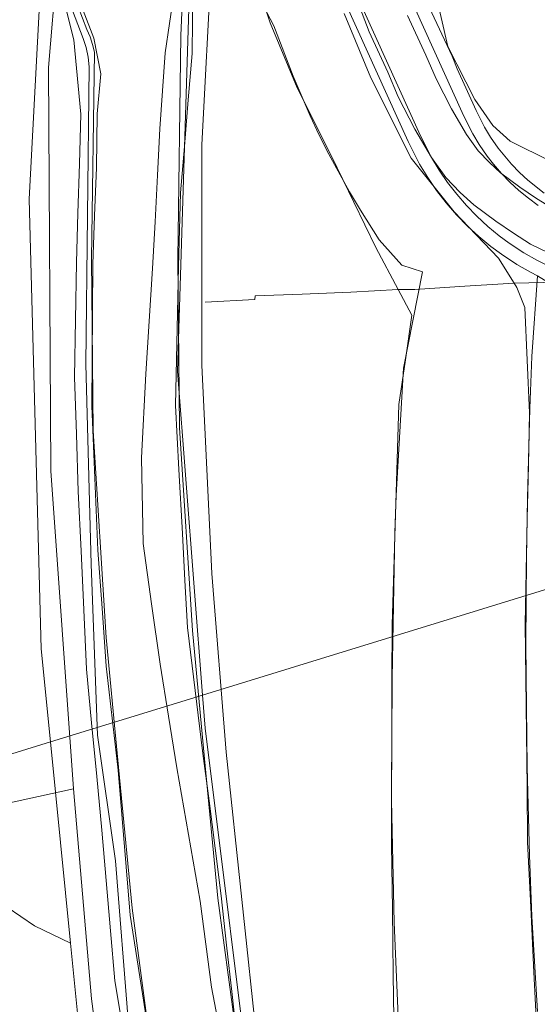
# Model space of a CAD drawing. Header units: metres. Extents: x 250001 to 257773, y 598992 to 609118.
# Tile 293 of 656: x 254790 to 254828, y 600696 to 600769. Entities that reach past the tile are written whole.
import ezdxf
from ezdxf.lldxf.tags import DXFTag

# ---------------------------------------------------------------- set-up
doc = ezdxf.new("R2010")
doc.units = ezdxf.units.M
for name, color, linetype, lineweight in [('B-WE-GR-BOUWLAND-GV', 252, 'Continuous', 13), ('B-WE-GR-GRAS-GV', 252, 'Continuous', 13), ('B-WE-GR-GROENVOORZIENING-GV', 252, 'Continuous', 18), ('B-WE-GW-GRONDWERKLIJN_KRUIN-G', 252, 'Continuous', 18), ('B-WE-GW-GRONDWERKLIJN_TEEN-G', 90, 'Continuous', 18), ('B-WE-GW-TALUD_KRUIN-G', 252, 'Continuous', 18), ('B-WE-GW-WATERGANG_INSTEEK-G', 90, 'Continuous', 18), ('B-WE-GW-WATERGANG_WATERLIJN-G', 252, 'Continuous', 18), ('B-WE-IE-TERREINAFSCHEIDING_KUNSTMATIG_HEKWERK-G', 252, 'IE-TERREINAFSCHEIDING-KUNSTMATIG', 18), ('B-WE-KG-GRENS_PERCEEL-G', 150, 'KG-PERCEEL', 18), ('B-WE-OG-WATER_SLOOT-GV', 252, 'Continuous', 18), ('B-WE-OG-WEG_ONVERHARD-G', 252, 'Continuous', 18), ('B-WE-VH-VERHARDING_GRASBETONSTEEN-GV', 252, 'Continuous', 18), ('X-XX-AL-REFERENTIE-G', 7, 'Continuous', 18)]:
    doc.layers.add(name, color=color, linetype=linetype, lineweight=lineweight)
doc.styles.get("Standard").update_dxf_attribs({"font": 'NLCS-ISO.ttf'})
doc.linetypes.add('IE-TERREINAFSCHEIDING-KUNSTMATIG', pattern='A,4,[82,NLCS.shx,S=0.75,R=90,X=0,Y=0],4,-2', length=10)
tags = doc.linetypes.add('KG-PERCEEL', pattern='A,5.5,-2,["P",Standard,S=1.8,R=0,X=-0.5,Y=-0.9],-2,5.5,-2,[5,NLCS.SHX,S=0.75,R=0,X=0,Y=0],-2', length=19).pattern_tags.tags
tags[6] = DXFTag(74, 10)

# ---------------------------------------------------------------- blocks, each defined once
blk = doc.blocks.new('BS2021-132-Xref-KAD-20210617')
at = {"layer": 'B-WE-KG-GRENS_PERCEEL-G', "flags": 128}
for points in [[(254538.578, 601657.184), (254538.94, 601635.822), (254540.814, 601622.218), (254545.506, 601607.205), (254552.542, 601594.07), (254561.458, 601582.342), (254565.64, 601577.182), (254574.424, 601569.751), (254590.974, 601558.604), (254603.81, 601552.862), (254617.32, 601549.147), (254632.52, 601546.782), (254655.488, 601548.133), (254717.3, 601558.604), (254759.524, 601565.697), (254772.358, 601567.048), (254784.518, 601565.697), (254794.312, 601562.995), (254807.824, 601555.902), (254819.306, 601547.458), (254827.414, 601539.351), (254831.804, 601534.622), (254836.534, 601527.867), (254887.538, 601388.03), (254898.346, 601351.551), (254901.384, 601341.417), (254902.736, 601331.622), (254903.074, 601320.138), (254902.398, 601308.316), (254892.942, 601243.802), (254887.2, 601210.7), (254872, 601134.702), (254853.086, 601040.464), (254831.466, 600960.074), (254826.4, 600942.51), (254823.36, 600928.999), (254820.996, 600912.111), (254818.182, 600890.283), (254814.47, 600872.069), (254810.76, 600849.134), (254807.386, 600823.5), (254803.34, 600786.399), (254801.992, 600742.889), (254803.828, 600719.026)], [(254801.776, 600858.814), (254799.406, 600844.096), (254792.636, 600785.664), (254791.058, 600755.547), (254791.926, 600722.419), (254792.612, 600715.575)], [(254803.828, 600719.026), (254907.422, 600750.902)], [(254803.828, 600719.026), (254792.612, 600715.575)], [(254803.828, 600719.026), (254804.016, 600716.581), (254807.724, 600686.9), (254811.436, 600667.337), (254815.482, 600633.946), (254816.494, 600623.827), (254817.142, 600618.22), (254807.696, 600618.595)], [(254792.612, 600715.575), (254781.414, 600712.13)], [(254792.612, 600715.575), (254794.094, 600700.764)], [(254781.414, 600712.13), (254783.492, 600709.01), (254785.042, 600706.878), (254788.402, 600704.1), (254791.438, 600702.033), (254794.094, 600700.764)], [(254794.094, 600700.764), (254796.648, 600675.229), (254800.97, 600645.725)]]:
    blk.add_lwpolyline(points, dxfattribs=at)
blk = doc.blocks.new('BS2021-132-Xref-inmeting-2d-20210906')
at = {"layer": 'B-WE-GW-GRONDWERKLIJN_KRUIN-G'}
blk.add_lwpolyline([(254828.478, 600693.818), (254828.246, 600698.612), (254828.015, 600703.405), (254827.783, 600708.198), (254827.737, 600712.211), (254827.69, 600716.224), (254827.644, 600720.238), (254827.597, 600724.251), (254827.677, 600728.141), (254827.756, 600732.032), (254827.836, 600735.922), (254827.915, 600739.812), (254827.748, 600743.688), (254827.581, 600747.564), (254826.988, 600749.037), (254826.785, 600749.359), (254825.634, 600751.188), (254822.374, 600754.621), (254819.21, 600758.565), (254816.219, 600764.483), (254814.252, 600769.212)], dxfattribs=at)
at = {"layer": 'B-WE-GW-GRONDWERKLIJN_TEEN-G'}
for points in [[(254847.709, 600753.172), (254845.192, 600752.56), (254843.944, 600752.537), (254842.726, 600752.726), (254839.586, 600753.869), (254836.447, 600755.012), (254835.933, 600755.199), (254835.584, 600755.326), (254832.555, 600756.821), (254829.525, 600758.316), (254826.496, 600759.811), (254825.214, 600760.96), (254823.886, 600762.893), (254821.896, 600766.785), (254820.923, 600771.075)], [(254817.953, 600693.644), (254817.883, 600698.435), (254817.813, 600703.227), (254817.743, 600708.018), (254817.755, 600712.066), (254817.767, 600716.113), (254817.778, 600720.16), (254817.79, 600724.208), (254817.916, 600728.259), (254818.041, 600732.311), (254818.167, 600736.363), (254818.292, 600740.414), (254818.774, 600743.712), (254819.255, 600747.009), (254818.249, 600748.901), (254816.604, 600751.994), (254814.977, 600755.328), (254813.35, 600758.661), (254810.8, 600763.732), (254808.813, 600768.538), (254807.453, 600772.656)]]:
    blk.add_lwpolyline(points, dxfattribs=at)
at = {"layer": 'B-WE-GW-WATERGANG_INSTEEK-G'}
for points in [[(254797.925, 600694.631), (254797.373, 600697.973), (254797.052, 600701.674), (254796.73, 600705.376), (254796.409, 600709.077), (254796.031, 600713.028), (254795.653, 600716.978), (254795.274, 600720.928), (254795.073, 600725.293), (254794.872, 600729.657), (254794.67, 600734.022), (254794.536, 600738.226), (254794.403, 600742.431), (254794.471, 600746.651), (254794.54, 600750.87), (254794.646, 600754.51), (254794.752, 600758.15), (254794.858, 600761.79), (254794.338, 600767.278), (254792.787, 600773.406)], [(254803.121, 600771.111), (254803.052, 600766.268), (254802.771, 600762.847), (254802.491, 600759.425), (254802.21, 600756.003), (254802.066, 600750.583), (254801.985, 600747.168), (254801.904, 600743.753), (254801.823, 600740.338), (254802.086, 600735.632), (254802.349, 600730.926), (254802.527, 600727.462), (254802.706, 600723.999), (254803.28, 600719.364), (254803.854, 600714.729), (254804.306, 600711.235), (254804.758, 600707.74), (254805.21, 600704.246), (254805.604, 600700.612), (254805.998, 600696.978), (254806.391, 600693.344)]]:
    blk.add_lwpolyline(points, dxfattribs=at)
at = {"layer": 'B-WE-GW-WATERGANG_WATERLIJN-G'}
for points in [[(254809.707, 600674.32), (254809.039, 600677.636), (254808.371, 600680.953), (254807.703, 600684.269), (254806.639, 600688.074), (254805.575, 600691.879), (254804.497, 600697.509), (254803.661, 600703.859), (254802.798, 600708.759), (254801.934, 600713.659), (254801.319, 600717.477), (254800.703, 600721.295), (254800.075, 600725.743), (254799.447, 600730.19), (254799.322, 600736.492), (254799.64, 600742.67), (254799.893, 600746.558), (254800.146, 600750.446), (254800.328, 600753.873), (254800.509, 600757.3), (254800.691, 600760.727), (254801.07, 600766.317), (254801.718, 600770.652)], [(254794.371, 600771.181), (254795.815, 600767.404), (254796.337, 600764.769), (254796.074, 600761.828), (254796.015, 600757.885), (254795.875, 600754.318), (254795.735, 600750.752), (254795.709, 600747.267), (254795.684, 600743.782), (254795.658, 600740.297), (254795.81, 600736.762), (254795.962, 600733.228), (254796.113, 600729.693), (254796.423, 600725.424), (254796.733, 600721.154), (254797.168, 600717.326), (254797.603, 600713.498), (254797.9, 600709.935), (254798.196, 600706.371), (254798.492, 600702.808), (254799.21, 600698.271), (254799.928, 600693.735)]]:
    blk.add_lwpolyline(points, dxfattribs=at)
at = {"layer": 'B-WE-IE-TERREINAFSCHEIDING_KUNSTMATIG_HEKWERK-G'}
blk.add_lwpolyline([(254804.014, 600747.966), (254807.686, 600748.149), (254807.693, 600748.423), (254811.161, 600748.543), (254814.744, 600748.694), (254818.249, 600748.901), (254819.478, 600748.899), (254823.166, 600749.146), (254826.785, 600749.359), (254833.294, 600749.503), (254833.368, 600749.688), (254834.539, 600752.914), (254834.705, 600753.372), (254835.933, 600755.199), (254837.504, 600757.798), (254838.154, 600758.726), (254838.349, 600759.004), (254839.795, 600760.981), (254842.808, 600765.714), (254842.959, 600765.951), (254841.336, 600767.415), (254839.667, 600769.524)], dxfattribs=at)
at = {"layer": 'B-WE-OG-WEG_ONVERHARD-G'}
for points in [[(254818.94, 600769.06), (254820.283, 600766.146), (254821.035, 600764.392), (254822.173, 600762.184), (254823.289, 600760.305), (254824.143, 600759.11), (254824.974, 600758.233), (254825.771, 600757.493), (254827.217, 600756.434), (254828.435, 600755.603), (254829.505, 600754.92)], [(254814.75, 600771.428), (254816.099, 600767.869), (254817.47, 600764.895), (254818.248, 600763.079), (254819.479, 600760.691), (254820.708, 600758.621), (254821.762, 600757.146), (254822.807, 600756.044), (254823.807, 600755.115), (254825.439, 600753.92), (254826.739, 600753.033), (254828.001, 600752.228), (254829.267, 600751.615)]]:
    blk.add_lwpolyline(points, dxfattribs=at)
blk = doc.blocks.new('BS2021-132-Xref-BGT-GRIJS-20210617-aangepast')
at = {"layer": 'B-WE-GR-BOUWLAND-GV', "flags": 128}
for points in [[(254781.829, 600709.387), (254794.306, 600712.129), (254792.639, 600735.545), (254792.48, 600765.231), (254793.088, 600772.522)], [(254802.958, 600645.137), (254798.91, 600671.966), (254795.655, 600696.651), (254794.306, 600712.129), (254781.829, 600709.387), (254781.741, 600709.231), (254781.629, 600709.064), (254781.504, 600708.907), (254781.367, 600708.76), (254781.219, 600708.625), (254781.061, 600708.502), (254780.893, 600708.392), (254780.717, 600708.296), (254780.534, 600708.214), (254780.345, 600708.147), (254780.151, 600708.095), (254779.954, 600708.059), (254779.754, 600708.039), (254779.554, 600708.034), (254714.275, 600687.947), (254637.634, 600664.279), (254554.532, 600639.03)]]:
    blk.add_lwpolyline(points, dxfattribs=at)
at = {"layer": 'B-WE-GR-GRAS-GV', "flags": 128}
for points in [[(254820.525, 600769.691), (254822.211, 600766.063), (254822.593, 600765.138), (254823.982, 600762.06), (254824.607, 600760.84), (254825.041, 600760.115), (254825.61, 600759.295), (254826.589, 600758.111), (254827.177, 600757.505), (254827.799, 600756.933), (254829.011, 600755.983)], [(254800.625, 600811.176), (254823.069, 600761.647), (254823.733, 600760.344), (254824.2, 600759.573), (254824.808, 600758.698), (254825.261, 600758.116), (254825.852, 600757.435), (254826.479, 600756.789), (254827.142, 600756.178), (254827.839, 600755.606), (254828.566, 600755.074)], [(254829.011, 600755.983), (254827.799, 600756.933), (254827.177, 600757.505), (254826.589, 600758.111), (254825.61, 600759.295), (254825.041, 600760.115), (254824.607, 600760.84), (254823.982, 600762.06), (254822.593, 600765.138), (254822.211, 600766.063), (254820.525, 600769.691)], [(254804.486, 600773.056), (254803.781, 600759.547), (254803.767, 600743.325), (254804.514, 600727.969), (254805.569, 600714.815), (254807.866, 600693.115), (254811.538, 600673.428), (254815.072, 600650.197)], [(254821.337, 600648.873), (254820.568, 600658.697), (254819.978, 600666.775), (254818.935, 600684.383), (254818.338, 600693.047), (254817.95, 600702.286), (254817.75, 600711.272), (254817.788, 600720.258), (254818.008, 600730.985), (254818.102, 600733.728), (254818.632, 600743.089), (254820.044, 600750.181), (254818.502, 600750.694), (254816.834, 600752.558), (254815.464, 600754.721), (254814.655, 600756.077), (254813.136, 600758.847), (254812.421, 600760.258), (254811.746, 600761.688), (254810.498, 600764.598), (254809.075, 600768.299), (254804.614, 600776.858)], [(254797.558, 600807.041), (254818.97, 600759.789), (254819.821, 600758.12), (254820.42, 600757.132), (254821.073, 600756.18), (254821.779, 600755.266), (254822.535, 600754.394), (254823.34, 600753.565), (254824.189, 600752.783), (254825.082, 600752.05), (254825.845, 600751.485), (254826.983, 600750.74), (254827.986, 600750.168), (254828.513, 600749.905)], [(254829.44, 600750.56), (254828.457, 600751.05), (254827.503, 600751.594), (254826.421, 600752.303), (254825.694, 600752.84), (254824.846, 600753.537), (254824.037, 600754.281), (254823.272, 600755.07), (254822.553, 600755.9), (254821.881, 600756.769), (254821.26, 600757.675), (254820.69, 600758.614), (254819.881, 600760.202), (254797.471, 600809.656)], [(254804.614, 600776.858), (254809.075, 600768.299), (254810.498, 600764.598), (254811.746, 600761.688), (254812.421, 600760.258), (254813.136, 600758.847), (254814.655, 600756.077), (254815.464, 600754.721), (254816.834, 600752.558), (254818.502, 600750.694), (254820.044, 600750.181), (254818.632, 600743.089), (254818.102, 600733.728), (254818.008, 600730.985), (254817.788, 600720.258), (254817.75, 600711.272), (254817.95, 600702.286), (254818.338, 600693.047), (254818.935, 600684.383), (254819.978, 600666.775), (254820.568, 600658.697), (254821.337, 600648.873)], [(254828.5, 600695.725), (254828.091, 600702.711), (254827.922, 600707.227), (254827.753, 600713.715), (254827.686, 600718.118), (254827.658, 600722.791), (254827.69, 600729.127), (254827.761, 600733.531), (254827.939, 600740.134), (254828.083, 600743.966), (254828.513, 600749.905), (254827.986, 600750.168), (254826.983, 600750.74), (254825.845, 600751.485), (254825.082, 600752.05), (254824.189, 600752.783), (254823.34, 600753.565), (254822.535, 600754.394), (254821.779, 600755.266), (254821.073, 600756.18), (254820.42, 600757.132), (254819.821, 600758.12), (254818.97, 600759.789), (254797.558, 600807.041)], [(254851.264, 600689.121), (254850.8, 600696.611), (254850.807, 600697.15), (254854.663, 600746.3), (254853.248, 600746.415), (254850.284, 600697.425), (254849.515, 600733.087), (254850.144, 600743.802), (254831.334, 600748.145), (254828.513, 600749.905), (254828.083, 600743.966), (254827.939, 600740.134), (254827.761, 600733.531), (254827.69, 600729.127), (254827.658, 600722.791), (254827.686, 600718.118), (254827.753, 600713.715), (254827.922, 600707.227), (254828.091, 600702.711), (254828.5, 600695.725)]]:
    blk.add_lwpolyline(points, dxfattribs=at)
at = {"layer": 'B-WE-GR-GROENVOORZIENING-GV', "flags": 128}
blk.add_lwpolyline([(254805.544, 600643.652), (254803.847, 600657.005), (254801.974, 600668.654), (254799.846, 600682.282), (254798.379, 600694.789), (254797.418, 600706.812), (254796.091, 600716.064), (254795.614, 600728.663), (254795.234, 600743.389), (254795.468, 600765.292), (254795.401, 600766.004), (254795.251, 600766.703), (254795.02, 600767.38), (254793.127, 600772.368), (254793.088, 600772.522), (254792.48, 600765.231), (254792.639, 600735.545), (254794.306, 600712.129), (254795.655, 600696.651), (254798.91, 600671.966), (254802.958, 600645.137)], dxfattribs=at)
at = {"layer": 'B-WE-GW-TALUD_KRUIN-G', "flags": 128}
blk.add_lwpolyline([(254828.5, 600695.725), (254828.091, 600702.711), (254827.922, 600707.227), (254827.753, 600713.715), (254827.686, 600718.118), (254827.658, 600722.791), (254827.69, 600729.127), (254827.761, 600733.531), (254827.939, 600740.134), (254828.083, 600743.966), (254828.513, 600749.905), (254827.986, 600750.168), (254826.983, 600750.74), (254825.845, 600751.485), (254825.082, 600752.05), (254824.189, 600752.783), (254823.34, 600753.565), (254822.535, 600754.394), (254821.779, 600755.266), (254821.073, 600756.18), (254820.42, 600757.132), (254819.821, 600758.12), (254818.97, 600759.789), (254797.558, 600807.041)], dxfattribs=at)
at = {"layer": 'B-WE-OG-WATER_SLOOT-GV', "flags": 128}
for points in [[(254813.485, 600508.936), (254812.871, 600517.92), (254812.431, 600532.149), (254812.258, 600553.893), (254811.806, 600577.445), (254811.292, 600596.56), (254810.977, 600608.171), (254811.074, 600613.699), (254810.167, 600623.172), (254808.205, 600638.999), (254802.967, 600672.608), (254800.317, 600690.829), (254798.638, 600703.332), (254797.641, 600713.725), (254796.732, 600723.269), (254795.776, 600738.479), (254795.651, 600751.157), (254795.855, 600766.366), (254795.722, 600766.941), (254795.537, 600767.502), (254795.302, 600768.044), (254793.384, 600773.08), (254743.539, 601089.045)], [(254748.402, 601089.134), (254795.941, 600787.492), (254796.577, 600784.384), (254796.809, 600783.583), (254797.167, 600782.83), (254797.641, 600782.144), (254798.219, 600781.542), (254798.886, 600781.042), (254800.333, 600780.123), (254800.57, 600779.915), (254800.771, 600779.673), (254800.931, 600779.402), (254802.465, 600775.526), (254802.553, 600774.959), (254802.236, 600767.584), (254802.016, 600751.145), (254802.138, 600738.71), (254803.078, 600723.77), (254803.977, 600714.33), (254804.962, 600704.06), (254806.621, 600691.71), (254810.319, 600670.573), (254814.51, 600639.881)], [(254815.072, 600650.197), (254811.538, 600673.428), (254807.866, 600693.115), (254805.569, 600714.815), (254804.514, 600727.969), (254803.767, 600743.325), (254803.781, 600759.547), (254804.486, 600773.056)], [(254770.426, 600912.883), (254772.8, 600898.072), (254775.3, 600883.281), (254778.3, 600863.507), (254781.466, 600843.759), (254787.094, 600809.214), (254789.262, 600794.371), (254792.645, 600774.657), (254793.088, 600772.522), (254793.127, 600772.368), (254795.02, 600767.38), (254795.251, 600766.703), (254795.401, 600766.004), (254795.468, 600765.292), (254795.234, 600743.389), (254795.614, 600728.663), (254796.091, 600716.064), (254797.418, 600706.812), (254798.379, 600694.789), (254799.846, 600682.282), (254801.974, 600668.654), (254803.847, 600657.005), (254805.544, 600643.652)], [(254814.51, 600639.881), (254810.319, 600670.573), (254806.621, 600691.71), (254804.962, 600704.06), (254803.977, 600714.33), (254803.078, 600723.77), (254802.138, 600738.71), (254802.016, 600751.145), (254802.236, 600767.584), (254802.553, 600774.959), (254802.465, 600775.526), (254800.931, 600779.402), (254800.771, 600779.673), (254800.57, 600779.915), (254800.333, 600780.123), (254798.886, 600781.042), (254798.219, 600781.542), (254797.641, 600782.144), (254797.167, 600782.83), (254796.809, 600783.583), (254796.577, 600784.384), (254795.941, 600787.492), (254748.402, 601089.134)], [(254743.539, 601089.045), (254793.384, 600773.08), (254795.302, 600768.044), (254795.537, 600767.502), (254795.722, 600766.941), (254795.855, 600766.366), (254795.651, 600751.157), (254795.776, 600738.479), (254796.732, 600723.269), (254797.641, 600713.725), (254798.638, 600703.332), (254800.317, 600690.829), (254802.967, 600672.608), (254808.205, 600638.999), (254810.167, 600623.172), (254811.074, 600613.699), (254810.977, 600608.171), (254811.292, 600596.56), (254811.806, 600577.445), (254812.258, 600553.893), (254812.431, 600532.149), (254812.871, 600517.92), (254813.485, 600508.936)]]:
    blk.add_lwpolyline(points, dxfattribs=at)
at = {"layer": 'B-WE-VH-VERHARDING_GRASBETONSTEEN-GV', "flags": 128}
for points in [[(254797.471, 600809.656), (254819.881, 600760.202), (254820.69, 600758.614), (254821.26, 600757.675), (254821.881, 600756.769), (254822.553, 600755.9), (254823.272, 600755.07), (254824.037, 600754.281), (254824.846, 600753.537), (254825.694, 600752.84), (254826.421, 600752.303), (254827.503, 600751.594), (254828.457, 600751.05), (254829.44, 600750.56)], [(254828.566, 600755.074), (254827.839, 600755.606), (254827.142, 600756.178), (254826.479, 600756.789), (254825.852, 600757.435), (254825.261, 600758.116), (254824.808, 600758.698), (254824.2, 600759.573), (254823.733, 600760.344), (254823.069, 600761.647), (254800.625, 600811.176)]]:
    blk.add_lwpolyline(points, dxfattribs=at)

msp = doc.modelspace()

# ---------------------------------------------------------------- block references
at = {"layer": 'X-XX-AL-REFERENTIE-G'}
for name in ['BS2021-132-Xref-BGT-GRIJS-20210617-aangepast', 'BS2021-132-Xref-KAD-20210617', 'BS2021-132-Xref-inmeting-2d-20210906']:
    msp.add_blockref(name, (0, 0), dxfattribs=at)

doc.saveas('drawing.dxf')
